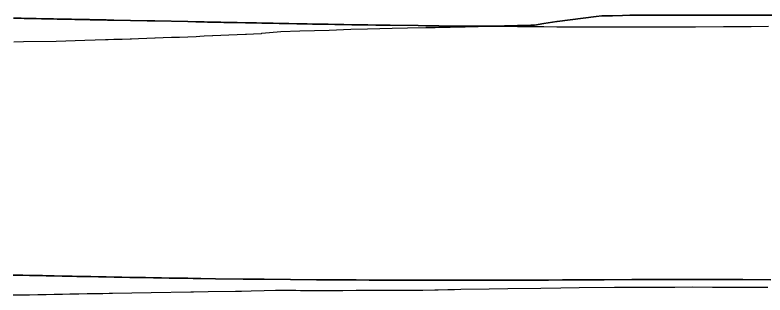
# Model space of a CAD drawing. Extents: x -70 to 701944, y -4 to 666871.
# Drawn here: x 701162.7 to 701432.9, y 666494.5 to 666595.3 of the extents above; entities that cross this region are included whole.
import ezdxf

# ---------------------------------------------------------------- set-up
doc = ezdxf.new("R2010")
doc.units = 0
for name, color, linetype in [('R_Fin Surface', 7, 'Continuous'), ('R_No Plot', 7, 'Continuous'), ('T_Notes', 7, 'Continuous')]:
    doc.layers.add(name, color=color, linetype=linetype)

msp = doc.modelspace()

# ---------------------------------------------------------------- linework, layer by layer
at = {"layer": 'R_Fin Surface'}
for points in [[(701162.15, 666594.17), (701163.84, 666594.13), (701164.87, 666594.11), (701165.92, 666594.09), (701167.6, 666594.06), (701167.87, 666594.05), (701168.01, 666594.05), (701170.12, 666594.01), (701170.34, 666594), (701172.24, 666593.96), (701173.09, 666593.95), (701174.37, 666593.92), (701175.85, 666593.89), (701176.51, 666593.88), (701177.87, 666593.85), (701178.62, 666593.84), (701178.66, 666593.84), (701180.83, 666593.79), (701181.4, 666593.78), (701183, 666593.75), (701184.19, 666593.73), (701185.17, 666593.71), (701186.99, 666593.67), (701187.36, 666593.66), (701187.87, 666593.65), (701189.55, 666593.62), (701189.8, 666593.61), (701191.75, 666593.57), (701192.61, 666593.56), (701193.95, 666593.53), (701195.29, 666593.5), (701195.29, 666593.5), (701195.47, 666593.5), (701196.02, 666593.49), (701196.02, 666593.49), (701197.87, 666593.45), (701197.87, 666593.45), (701197.87, 666593.45), (701197.89, 666593.45), (701198.26, 666593.44), (701198.26, 666593.44), (701210.24, 666593.2), (701213.08, 666593.15), (701213.08, 666593.15), (701224.93, 666592.91), (701227.87, 666592.85), (701227.9, 666592.85), (701227.9, 666592.85), (701228.39, 666592.84), (701230.86, 666592.79), (701231.98, 666592.77), (701233.82, 666592.73), (701235.55, 666592.7), (701236.79, 666592.67), (701237.87, 666592.65), (701239.11, 666592.63), (701239.11, 666592.63), (701239.75, 666592.61), (701242.66, 666592.56), (701242.71, 666592.56), (701242.71, 666592.56), (701245.68, 666592.5), (701245.68, 666592.5), (701246.19, 666592.49), (701247.87, 666592.45), (701247.87, 666592.45), (701247.87, 666592.45), (701248.64, 666592.44), (701249.7, 666592.42), (701249.7, 666592.42), (701249.7, 666592.42), (701251.61, 666592.38), (701252.87, 666592.35), (701252.88, 666592.35), (701255.69, 666592.3), (701257.87, 666592.25), (701258.5, 666592.24), (701261.32, 666592.19), (701264.14, 666592.14), (701266.97, 666592.09), (701267.87, 666592.07), (701269.81, 666592.04), (701272.65, 666591.99), (701275.49, 666591.94), (701277.87, 666591.9), (701278.34, 666591.89), (701281.19, 666591.85), (701284.04, 666591.8), (701286.89, 666591.76), (701287.87, 666591.75), (701289.75, 666591.72), (701292.61, 666591.68), (701297.87, 666591.61), (701307.87, 666591.48), (701310.65, 666591.45), (701310.65, 666591.45), (701315.38, 666591.4), (701315.38, 666591.4), (701324.83, 666591.31), (701324.83, 666591.31), (701334.29, 666591.23), (701334.29, 666591.23), (701343.74, 666591.17), (701343.74, 666591.17), (701348.47, 666591.14), (701353.19, 666591.12), (701353.19, 666591.12), (701357.87, 666591.1), (701357.92, 666591.1), (701357.92, 666591.1), (701362.65, 666591.08), (701362.65, 666591.08), (701367.38, 666591.07), (701367.38, 666591.07), (701367.87, 666591.07), (701372.1, 666591.06), (701376.83, 666591.05), (701376.83, 666591.05), (701377.87, 666591.05), (701381.56, 666591.05), (701386.28, 666591.05), (701386.28, 666591.05), (701387.87, 666591.05), (701397.87, 666591.06), (701407.87, 666591.09), (701417.87, 666591.14), (701422.87, 666591.17), (701427.87, 666591.2), (701434.11, 666591.23)], [(701161.99, 666501.7), (701164.92, 666501.64), (701164.95, 666501.64), (701164.95, 666501.64), (701165.44, 666501.63), (701167.92, 666501.58), (701169.03, 666501.56), (701170.88, 666501.52), (701172.61, 666501.49), (701173.84, 666501.46), (701174.92, 666501.44), (701176.17, 666501.41), (701176.17, 666501.41), (701176.81, 666501.4), (701179.71, 666501.34), (701179.77, 666501.34), (701179.77, 666501.34), (701182.74, 666501.28), (701182.74, 666501.28), (701183.24, 666501.27), (701184.92, 666501.24), (701184.92, 666501.24), (701184.92, 666501.24), (701185.7, 666501.22), (701186.76, 666501.2), (701186.76, 666501.2), (701186.76, 666501.2), (701188.66, 666501.16), (701189.92, 666501.14), (701189.94, 666501.14), (701192.75, 666501.08), (701194.92, 666501.04), (701195.56, 666501.03), (701198.37, 666500.98), (701201.2, 666500.92), (701204.03, 666500.87), (701204.92, 666500.86), (701206.86, 666500.82), (701209.7, 666500.77), (701212.55, 666500.73), (701214.92, 666500.69), (701215.39, 666500.68), (701218.24, 666500.63), (701221.1, 666500.59), (701223.95, 666500.55), (701224.92, 666500.53), (701226.81, 666500.51), (701229.66, 666500.47), (701234.92, 666500.39), (701244.92, 666500.27), (701247.71, 666500.24), (701247.71, 666500.24), (701252.43, 666500.19), (701252.43, 666500.19), (701261.89, 666500.1), (701261.89, 666500.1), (701271.34, 666500.02), (701271.34, 666500.02), (701280.8, 666499.95), (701280.8, 666499.95), (701285.52, 666499.93), (701290.25, 666499.9), (701290.25, 666499.9), (701294.92, 666499.88), (701294.98, 666499.88), (701294.98, 666499.88), (701299.71, 666499.87), (701299.71, 666499.87), (701304.43, 666499.85), (701304.43, 666499.85), (701304.92, 666499.85), (701309.16, 666499.84), (701313.89, 666499.84), (701313.89, 666499.84), (701314.92, 666499.84), (701318.61, 666499.83), (701323.34, 666499.83), (701323.34, 666499.83), (701324.92, 666499.83), (701334.92, 666499.85), (701344.92, 666499.88), (701354.92, 666499.92), (701359.92, 666499.95), (701364.92, 666499.98), (701371.17, 666500.02), (701374.92, 666500.04), (701384.92, 666500.09), (701394.92, 666500.11), (701404.92, 666500.12), (701414.92, 666500.11), (701424.92, 666500.08), (701434.92, 666500.04)]]:
    msp.add_lwpolyline(points, dxfattribs=at)
at = {"layer": 'R_No Plot'}
for points in [[(701162.23, 666585.6), (701165.67, 666585.72), (701177.53, 666585.89), (701187.88, 666586.3), (701195.29, 666586.46), (701196.21, 666586.49), (701198.26, 666586.55), (701201.22, 666586.65), (701204.18, 666586.74), (701204.65, 666586.75), (701207.15, 666586.86), (701210.11, 666586.99), (701213.08, 666587.11), (701213.19, 666587.12), (701216.04, 666587.2), (701219, 666587.28), (701220.63, 666587.33), (701221.97, 666587.38), (701224.93, 666587.5), (701227.9, 666587.61), (701229.25, 666587.66), (701230.86, 666587.75), (701233.82, 666587.92), (701233.95, 666587.92), (701236.79, 666588.04), (701239.75, 666588.16), (701242.71, 666588.28), (701245.68, 666588.4), (701246.11, 666588.41), (701248.64, 666588.54), (701251.44, 666588.69), (701251.61, 666588.71), (701258.39, 666589.32), (701265.32, 666589.6), (701275.82, 666589.9), (701283.6, 666590.22), (701289.71, 666590.35), (701298.53, 666590.54), (701304.1, 666590.66), (701310.65, 666590.8), (701314.03, 666590.86), (701315.38, 666590.89), (701319.44, 666590.98), (701320.1, 666590.99), (701324.83, 666591.09), (701329.56, 666591.19), (701333.65, 666591.28), (701334.29, 666591.29), (701339.01, 666591.39), (701340.5, 666591.42), (701343.74, 666591.49), (701348.47, 666591.6), (701349.77, 666591.63), (701353.19, 666592.18), (701357.92, 666592.95), (701358.03, 666592.97), (701362.65, 666593.56), (701367.37, 666594.16), (701367.38, 666594.16), (701372.1, 666594.74), (701374.04, 666594.98), (701376.83, 666595.03), (701377.95, 666595.05), (701381.56, 666595.15), (701384.21, 666595.23), (701386.03, 666595.22), (701386.28, 666595.22), (701403.35, 666595.23), (701407.63, 666595.26), (701425.01, 666595.28), (701429.38, 666595.28), (701441.37, 666595.29)], [(701161.99, 666494.53), (701164.95, 666494.58), (701166.55, 666494.61), (701167.92, 666494.64), (701170.88, 666494.7), (701173.84, 666494.75), (701176.81, 666494.81), (701179.74, 666494.87), (701179.77, 666494.87), (701182.39, 666494.91), (701182.74, 666494.92), (701185.7, 666494.98), (701188.66, 666495.03), (701190.05, 666495.06), (701191.33, 666495.08), (701192.84, 666495.1), (701194.35, 666495.12), (701196.57, 666495.16), (701197.81, 666495.19), (701211.73, 666495.41), (701226.04, 666495.63), (701226.92, 666495.64), (701232.24, 666495.74), (701242.05, 666495.91), (701244.26, 666495.95), (701247.71, 666496.02), (701252.43, 666496.12), (701256.56, 666496.21), (701257.16, 666496.23), (701258.51, 666496.26), (701259.82, 666496.28), (701261.34, 666496.27), (701261.89, 666496.26), (701263.83, 666496.25), (701265.5, 666496.2), (701266.62, 666496.19), (701271.34, 666496.16), (701271.94, 666496.16), (701272.31, 666496.16), (701272.38, 666496.16), (701276.07, 666496.16), (701280.8, 666496.18), (701285.52, 666496.21), (701289.27, 666496.24), (701290.25, 666496.24), (701291.85, 666496.26), (701294.98, 666496.27), (701295.62, 666496.27), (701299.71, 666496.27), (701304.43, 666496.29), (701309.16, 666496.32), (701309.63, 666496.32), (701313.89, 666496.39), (701315.08, 666496.41), (701318.61, 666496.48), (701321.01, 666496.54), (701323.34, 666496.57), (701333.53, 666496.74), (701340.23, 666496.89), (701352.05, 666497.03), (701359.29, 666497.11), (701365.9, 666497.17), (701378.61, 666497.33), (701385.1, 666497.39), (701387.85, 666497.38), (701400.35, 666497.36), (701406.81, 666497.42), (701413.99, 666497.37), (701426.6, 666497.35), (701433.87, 666497.3)]]:
    msp.add_lwpolyline(points, dxfattribs=at)
at = {"layer": 'T_Notes'}
for points in [[(701332.37, 666591.25), (701324.83, 666591.31), (701315.38, 666591.4), (701310.65, 666591.45), (701307.87, 666591.48), (701297.87, 666591.61), (701292.61, 666591.68), (701289.75, 666591.72), (701287.87, 666591.75), (701286.89, 666591.76), (701284.04, 666591.8), (701281.19, 666591.85), (701278.34, 666591.89), (701277.87, 666591.9), (701275.49, 666591.94), (701272.65, 666591.99), (701269.81, 666592.04), (701267.87, 666592.07), (701266.97, 666592.09), (701264.14, 666592.14), (701261.32, 666592.19), (701258.5, 666592.24), (701257.87, 666592.25), (701255.69, 666592.3), (701252.88, 666592.35), (701252.87, 666592.35), (701251.61, 666592.38), (701249.7, 666592.42), (701248.64, 666592.44), (701247.87, 666592.45), (701246.19, 666592.49), (701245.68, 666592.5), (701242.71, 666592.56), (701242.66, 666592.56), (701239.75, 666592.61), (701239.11, 666592.63), (701237.87, 666592.65), (701236.79, 666592.67), (701235.55, 666592.7), (701233.82, 666592.73), (701231.98, 666592.77), (701230.86, 666592.79), (701228.39, 666592.84), (701227.9, 666592.85), (701227.87, 666592.85), (701224.93, 666592.91), (701213.08, 666593.15), (701210.24, 666593.2), (701198.26, 666593.44), (701197.89, 666593.45), (701197.87, 666593.45), (701196.02, 666593.49), (701195.47, 666593.5), (701195.29, 666593.5), (701193.95, 666593.53), (701192.61, 666593.56), (701191.75, 666593.57), (701189.8, 666593.61), (701189.55, 666593.62), (701187.87, 666593.65), (701187.36, 666593.66), (701186.99, 666593.67), (701185.17, 666593.71), (701184.19, 666593.73), (701183, 666593.75), (701181.4, 666593.78), (701180.83, 666593.79), (701178.66, 666593.84), (701178.62, 666593.84), (701177.87, 666593.85), (701176.51, 666593.88), (701175.85, 666593.89), (701174.37, 666593.92), (701173.09, 666593.95), (701172.24, 666593.96), (701170.34, 666594), (701170.12, 666594.01), (701168.01, 666594.05), (701167.87, 666594.05), (701167.6, 666594.06), (701165.92, 666594.09), (701164.87, 666594.11), (701163.84, 666594.13), (701162.15, 666594.17)], [(701441.37, 666595.29), (701429.38, 666595.28), (701425.01, 666595.28), (701407.63, 666595.26), (701403.35, 666595.23), (701386.28, 666595.22), (701386.03, 666595.22), (701384.21, 666595.23), (701381.56, 666595.15), (701377.95, 666595.05), (701376.83, 666595.03), (701374.04, 666594.98), (701372.1, 666594.74), (701367.38, 666594.16), (701367.37, 666594.16), (701362.65, 666593.56), (701358.03, 666592.97), (701357.92, 666592.95), (701353.19, 666592.18), (701349.77, 666591.63), (701348.47, 666591.6), (701343.74, 666591.49), (701340.5, 666591.42), (701339.01, 666591.39), (701334.29, 666591.29), (701333.65, 666591.28), (701332.37, 666591.25)], [(701162.23, 666585.6), (701165.67, 666585.72), (701177.53, 666585.89), (701187.88, 666586.3), (701195.29, 666586.46), (701196.21, 666586.49), (701198.26, 666586.55), (701201.22, 666586.65), (701204.18, 666586.74), (701204.65, 666586.75), (701207.15, 666586.86), (701210.11, 666586.99), (701213.08, 666587.11), (701213.19, 666587.12), (701216.04, 666587.2), (701219, 666587.28), (701220.63, 666587.33), (701221.97, 666587.38), (701224.93, 666587.5), (701227.9, 666587.61), (701229.25, 666587.66), (701230.86, 666587.75), (701233.82, 666587.92), (701233.95, 666587.92), (701236.79, 666588.04), (701239.75, 666588.16), (701242.71, 666588.28), (701245.68, 666588.4), (701246.11, 666588.41), (701248.64, 666588.54), (701251.44, 666588.69), (701251.61, 666588.71), (701258.39, 666589.32), (701265.32, 666589.6), (701275.82, 666589.9), (701283.6, 666590.22), (701289.71, 666590.35), (701298.53, 666590.54), (701304.1, 666590.66), (701310.65, 666590.8), (701314.03, 666590.86), (701315.38, 666590.89), (701319.44, 666590.98), (701320.1, 666590.99), (701324.83, 666591.09), (701329.56, 666591.19), (701332.37, 666591.25)], [(701332.37, 666591.25), (701334.29, 666591.23), (701343.74, 666591.17), (701348.47, 666591.14), (701353.19, 666591.12), (701357.87, 666591.1), (701357.92, 666591.1), (701362.65, 666591.08), (701367.38, 666591.07), (701367.87, 666591.07), (701372.1, 666591.06), (701376.83, 666591.05), (701377.87, 666591.05), (701381.56, 666591.05), (701386.28, 666591.05), (701387.87, 666591.05), (701397.87, 666591.06), (701407.87, 666591.09), (701417.87, 666591.14), (701422.87, 666591.17), (701427.87, 666591.2), (701434.11, 666591.23)], [(701434.92, 666500.04), (701424.92, 666500.08), (701414.92, 666500.11), (701404.92, 666500.12), (701394.92, 666500.11), (701384.92, 666500.09), (701374.92, 666500.04), (701371.17, 666500.02), (701364.92, 666499.98), (701359.92, 666499.95), (701354.92, 666499.92), (701344.92, 666499.88), (701334.92, 666499.85), (701324.92, 666499.83), (701323.34, 666499.83), (701318.61, 666499.83), (701314.92, 666499.84), (701313.89, 666499.84), (701309.16, 666499.84), (701304.92, 666499.85), (701304.43, 666499.85), (701299.71, 666499.87), (701294.98, 666499.88), (701294.92, 666499.88), (701290.25, 666499.9), (701285.52, 666499.93), (701280.8, 666499.95), (701271.34, 666500.02), (701261.89, 666500.1), (701252.43, 666500.19), (701247.71, 666500.24), (701244.92, 666500.27), (701234.92, 666500.39), (701229.66, 666500.47), (701226.81, 666500.51), (701224.92, 666500.53), (701223.95, 666500.55), (701221.1, 666500.59), (701218.24, 666500.63), (701215.39, 666500.68), (701214.92, 666500.69), (701212.55, 666500.73), (701209.7, 666500.77), (701206.86, 666500.82), (701204.92, 666500.86), (701204.03, 666500.87), (701201.2, 666500.92), (701198.37, 666500.98), (701195.56, 666501.03), (701194.92, 666501.04), (701192.75, 666501.08), (701189.94, 666501.14), (701189.92, 666501.14), (701188.66, 666501.16), (701186.76, 666501.2), (701185.7, 666501.22), (701184.92, 666501.24), (701183.24, 666501.27), (701182.74, 666501.28), (701179.77, 666501.34), (701179.71, 666501.34), (701176.81, 666501.4), (701176.17, 666501.41), (701174.92, 666501.44), (701173.84, 666501.46), (701172.61, 666501.49), (701170.88, 666501.52), (701169.03, 666501.56), (701167.92, 666501.58), (701165.44, 666501.63), (701164.95, 666501.64), (701164.92, 666501.64), (701161.99, 666501.7)], [(701161.99, 666494.53), (701164.95, 666494.58), (701166.55, 666494.61), (701167.92, 666494.64), (701170.88, 666494.7), (701173.84, 666494.75), (701176.81, 666494.81), (701179.74, 666494.87), (701179.77, 666494.87), (701182.39, 666494.91), (701182.74, 666494.92), (701185.7, 666494.98), (701188.66, 666495.03), (701190.05, 666495.06), (701191.33, 666495.08), (701192.84, 666495.1), (701194.35, 666495.12), (701196.57, 666495.16), (701197.81, 666495.19), (701211.73, 666495.41), (701226.04, 666495.63), (701226.92, 666495.64), (701232.24, 666495.74), (701242.05, 666495.91), (701244.26, 666495.95), (701247.71, 666496.02), (701252.43, 666496.12), (701256.56, 666496.21), (701257.16, 666496.23), (701258.51, 666496.26), (701259.82, 666496.28), (701261.34, 666496.27), (701261.89, 666496.26), (701263.83, 666496.25), (701265.5, 666496.2), (701266.62, 666496.19), (701271.34, 666496.16), (701271.94, 666496.16), (701272.31, 666496.16), (701272.38, 666496.16), (701276.07, 666496.16), (701280.8, 666496.18), (701285.52, 666496.21), (701289.27, 666496.24), (701290.25, 666496.24), (701291.85, 666496.26), (701294.98, 666496.27), (701295.62, 666496.27), (701299.71, 666496.27), (701304.43, 666496.29), (701309.16, 666496.32), (701309.63, 666496.32), (701313.89, 666496.39), (701315.08, 666496.41), (701318.61, 666496.48), (701321.01, 666496.54), (701323.34, 666496.57), (701333.53, 666496.74), (701340.23, 666496.89), (701352.05, 666497.03), (701359.29, 666497.11), (701365.9, 666497.17), (701378.61, 666497.33), (701385.1, 666497.39), (701387.85, 666497.38), (701400.35, 666497.36), (701406.81, 666497.42), (701413.99, 666497.37), (701426.6, 666497.35), (701433.87, 666497.3)]]:
    msp.add_lwpolyline(points, dxfattribs=at)

doc.saveas('drawing.dxf')
